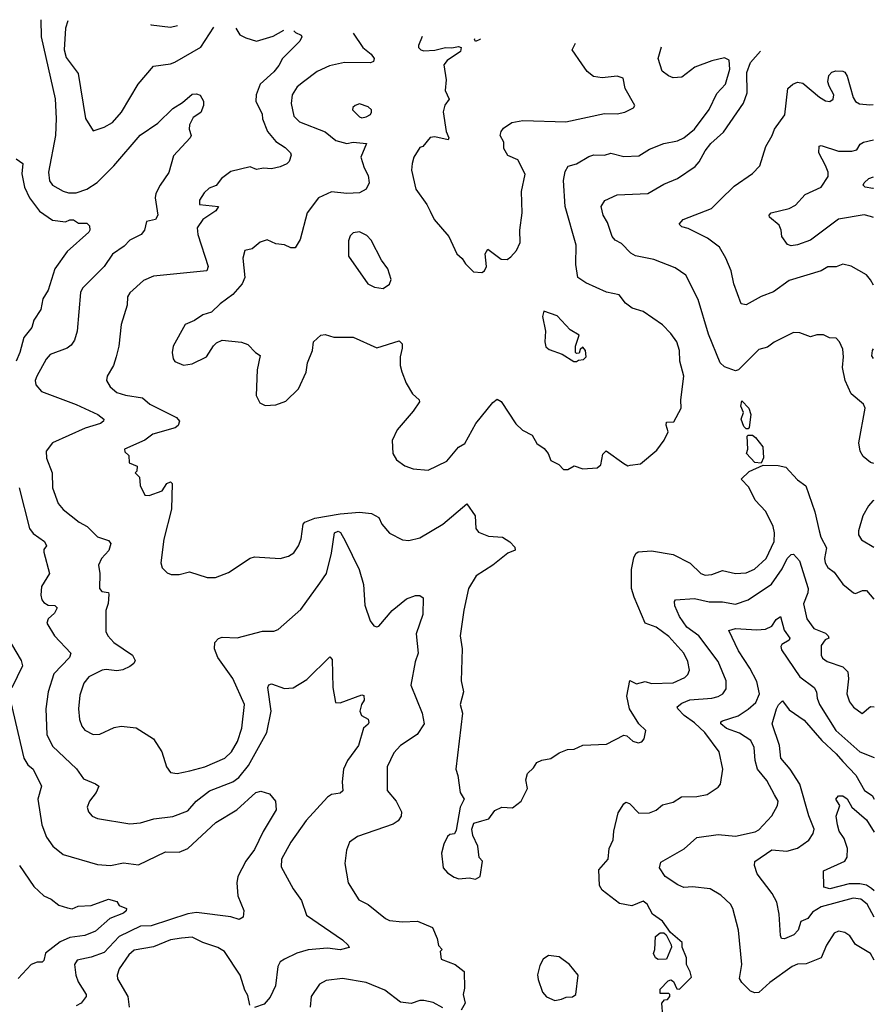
# Model space of a CAD drawing. Extents: x 1995148 to 2088947, y 769131 to 906009.
# Tile 657 of 657: x 2054322 to 2058302, y 900379 to 904965. Entities that reach past the tile are written whole.
import ezdxf

# ---------------------------------------------------------------- set-up
doc = ezdxf.new("R2010")
doc.units = 0

msp = doc.modelspace()

# ---------------------------------------------------------------- linework, layer by layer
at = {"layer": '0CON05XD'}
for points in [[(2054420.9, 904965.1), (2054421.5, 904885), (2054487, 904597), (2054491.5, 904505), (2054488.8, 904425), (2054455.6, 904255), (2054460.6, 904215), (2054475, 904194.2), (2054525, 904167.1), (2054548.7, 904158.7), (2054585, 904158.5), (2054635, 904176.4), (2054683.6, 904206.4), (2054760, 904285), (2054882.7, 904427.3), (2054965, 904483.8), (2055035, 904552), (2055080.5, 904579.5), (2055125, 904618.8), (2055145, 904620), (2055163, 904613), (2055178.8, 904585), (2055178.8, 904565), (2055165, 904532.5), (2055130.7, 904509.3), (2055112.5, 904475), (2055111.2, 904455), (2055120, 904425), (2055116.7, 904415), (2055038.8, 904331.2), (2055016.8, 904253.2), (2054976, 904195), (2054956.2, 904155), (2054953.8, 904135), (2054966, 904054), (2054955, 904034), (2054912.5, 904025), (2054904, 903985), (2054888, 903965), (2054835, 903938.8), (2054809.3, 903910.7), (2054755, 903873.3), (2054716, 903815), (2054614.3, 903715), (2054605.8, 903695), (2054590, 903515), (2054576.8, 903473.2), (2054561.2, 903448.8), (2054543.3, 903435), (2054464, 903405), (2054445, 903383.8), (2054401.4, 903305), (2054394.3, 903285), (2054397.1, 903265), (2054423.8, 903233.8), (2054585, 903172.9), (2054686.3, 903126.3), (2054714, 903105), (2054712, 903095), (2054698.8, 903085), (2054627, 903063), (2054475.6, 902994.4), (2054446.2, 902955), (2054447, 902923), (2054473.8, 902855), (2054474.2, 902785), (2054500.9, 902710.9), (2054524.4, 902684.4), (2054598.8, 902625), (2054636, 902605), (2054685, 902556.2), (2054735, 902540), (2054747.1, 902525), (2054736.8, 902493.2), (2054703.1, 902455), (2054689.2, 902425), (2054696, 902385), (2054693.3, 902315), (2054705, 902302.5), (2054735, 902296.7), (2054738, 902288), (2054734.2, 902245.8), (2054723.9, 902213.9), (2054723.8, 902115), (2054733.3, 902095), (2054761.2, 902065), (2054847.5, 902005), (2054859.3, 901980.7), (2054853, 901967), (2054835, 901952.5), (2054802.3, 901937.7), (2054775, 901932), (2054725, 901939.2), (2054705.9, 901935.9), (2054643.8, 901905), (2054621.4, 901875), (2054601.7, 901818.3), (2054595.8, 901755.8), (2054600.8, 901705), (2054611.2, 901675), (2054625, 901656.7), (2054665, 901636.2), (2054695, 901638), (2054761.7, 901668.3), (2054795, 901674.4), (2054865, 901667.5), (2054945, 901615.8), (2054984.2, 901555), (2055006, 901485), (2055025, 901458.8), (2055055, 901454.2), (2055115, 901467.1), (2055185, 901485.6), (2055278, 901525), (2055309.2, 901555), (2055336.4, 901603.6), (2055356.9, 901665), (2055369.4, 901775), (2055315, 901896.7), (2055244.2, 901995), (2055229.2, 902035), (2055231.2, 902065), (2055247.5, 902082.5), (2055265, 902089.2), (2055335, 902086.2), (2055453.6, 902116.4), (2055505, 902116.7), (2055525.9, 902124.1), (2055631.7, 902218.3), (2055719.7, 902340.3), (2055750.8, 902385), (2055775, 902480), (2055787.5, 902575), (2055805, 902582.5), (2055816.1, 902576.1), (2055837.7, 902537.7), (2055903.3, 902405), (2055922.5, 902335), (2055928.8, 902238.8), (2055953.8, 902165), (2055971.7, 902141.7), (2055985, 902136.7), (2055995, 902140), (2056057.3, 902212.7), (2056123, 902267), (2056165, 902283.3), (2056185, 902282.5), (2056201.7, 902271.7), (2056199.2, 902195), (2056169.2, 902105), (2056178, 902015), (2056163.9, 901973.9), (2056143.8, 901865), (2056196, 901735), (2056206, 901685), (2056173.8, 901635), (2056095, 901583.8), (2056065, 901550), (2056033.8, 901485), (2056033.8, 901405), (2056033.8, 901375), (2056075.9, 901325.9), (2056100, 901275), (2056098, 901255), (2056085, 901233.3), (2056061.7, 901218.3), (2055895, 901160), (2055857.5, 901135), (2055843.6, 901096.4), (2055836.2, 901035), (2055851.2, 900945), (2055901.2, 900865), (2055945, 900843.8), (2056025, 900778), (2056045, 900770), (2056105, 900762.5), (2056175, 900766.2), (2056245, 900737.5), (2056266.7, 900685), (2056273, 900653), (2056290, 900635), (2056280, 900625), (2056285, 900590), (2056350, 900565), (2056391.7, 900531.7), (2056393.3, 900455), (2056386.7, 900425), (2056396.7, 900385), (2056378.8, 900351.2)], [(2054545.9, 904959.6), (2054535.8, 904925), (2054529.2, 904825), (2054539.2, 904789.2), (2054593.8, 904715), (2054628.8, 904505), (2054665, 904447.5), (2054715.9, 904464.1), (2054755, 904486.7), (2054795.8, 904535), (2054873.3, 904665), (2054945, 904748.8), (2055025, 904760), (2055045, 904768), (2055165, 904837.5), (2055227, 904929.9)], [(2054931.7, 904942.8), (2054935, 904941.4), (2055025, 904930.6), (2055057.3, 904937.3)], [(2055328.7, 904925.4), (2055346.7, 904895), (2055375, 904880), (2055425, 904865.8), (2055502.1, 904887.9), (2055552.5, 904915.6)], [(2055598.3, 904913.6), (2055605.9, 904905.9), (2055633.3, 904893.3), (2055636.7, 904885), (2055627.5, 904865), (2055546, 904785), (2055528.5, 904751.5), (2055505, 904722), (2055442, 904665), (2055423.8, 904615), (2055422, 904585), (2055450.8, 904525), (2055453, 904503), (2055475.8, 904445), (2055515, 904398), (2055559.1, 904369.1), (2055583.3, 904345), (2055586.1, 904333.9), (2055576.7, 904305), (2055566.1, 904293.9), (2055535, 904280), (2055495, 904271.2), (2055457, 904273), (2055425, 904266.7), (2055395, 904280), (2055305, 904258.8), (2055262.5, 904225), (2055237.3, 904192.7), (2055205, 904180), (2055180.9, 904159.1), (2055160, 904125), (2055160, 904105), (2055247.5, 904095), (2055235.8, 904075), (2055175, 904034.4), (2055149.2, 903995), (2055151.4, 903965), (2055200, 903815), (2055194.1, 903795.9), (2054945, 903770), (2054899.5, 903750.5), (2054835, 903692.5), (2054823.8, 903675), (2054823.3, 903635), (2054794, 903545), (2054783.8, 903445), (2054772, 903395), (2054758.8, 903355), (2054730, 903305), (2054726.7, 903285), (2054743.8, 903255), (2054775, 903229.2), (2054815, 903215.7), (2054893.6, 903203.6), (2054927.5, 903175), (2055052.3, 903112.3), (2055066.2, 903095), (2055060, 903075), (2055045.7, 903064.3), (2054942.5, 903035), (2054905, 903006.2), (2054810, 902965), (2054811.7, 902951.7), (2054830, 902935), (2054831.7, 902901.7), (2054870, 902885), (2054867, 902863), (2054860, 902855), (2054880, 902835), (2054882.5, 902795), (2054905, 902750), (2054925, 902748.8), (2054985, 902770), (2055007.5, 902805), (2055025, 902812.5), (2055032.5, 902805), (2055028.8, 902685), (2054994, 902545), (2054980, 902435), (2054985, 902412.5), (2055009.3, 902389.3), (2055028.3, 902381.7), (2055065, 902381.2), (2055113, 902393), (2055195, 902366.7), (2055233.6, 902366.4), (2055295, 902390), (2055395, 902456.7), (2055415, 902463.3), (2055535, 902456.2), (2055574.1, 902465.9), (2055598.3, 902481.7), (2055620, 902515), (2055633, 902547), (2055642.9, 902615), (2055650.8, 902625), (2055696, 902644), (2055815, 902663.3), (2055905, 902671.7), (2055960, 902665), (2055995, 902646.2), (2056008, 902615), (2056045, 902573.3), (2056105, 902542.5), (2056135, 902540), (2056185, 902551.2), (2056293.3, 902615), (2056405, 902710), (2056443.8, 902655), (2056446.7, 902595), (2056458.3, 902578.3), (2056505, 902560), (2056570, 902555), (2056605, 902532.5), (2056628.3, 902508.3), (2056630, 902495), (2056595, 902480), (2056525, 902424.2), (2056448, 902375), (2056412, 902315), (2056390, 902215), (2056374, 902095), (2056382.5, 902035), (2056378.8, 901885), (2056388.8, 901835), (2056374, 901775), (2056383.8, 901735), (2056353.3, 901475), (2056363.3, 901445), (2056373.3, 901365), (2056392.5, 901335), (2056373, 901297), (2056355, 901190), (2056346.7, 901173.3), (2056325, 901170), (2056315, 901160), (2056296.7, 901125), (2056286.4, 901083.6), (2056293.8, 901015), (2056315, 900991.2), (2056345, 900971.2), (2056367, 900963), (2056415, 900967.5), (2056445, 900962.5), (2056466.4, 900973.6), (2056477.5, 901045), (2056462.5, 901062.5), (2056456.1, 901116.1), (2056432.5, 901165), (2056427.5, 901195), (2056437, 901223), (2056475, 901233.3), (2056506.4, 901243.6), (2056535, 901282.5), (2056567, 901297), (2056616.4, 901293.6), (2056657.5, 901325), (2056686.7, 901385), (2056680, 901425), (2056686.4, 901453.6), (2056715, 901480), (2056730, 901505), (2056753.6, 901516.4), (2056795, 901523.3), (2056835, 901550), (2056873.6, 901566.4), (2056905, 901567.5), (2056945, 901586.7), (2057055, 901591.2), (2057135, 901632.5), (2057150, 901630), (2057177.5, 901605), (2057203, 901597), (2057218.8, 901601.2), (2057230, 901615), (2057237.5, 901655), (2057206, 901686), (2057162, 901755), (2057150, 901815), (2057163, 901887), (2057195, 901871.2), (2057235, 901882), (2057265, 901874), (2057365, 901877.1), (2057419.1, 901900.9), (2057433.8, 901915), (2057441.2, 901935), (2057432.9, 901975), (2057415.7, 902015), (2057345, 902092), (2057286.7, 902135), (2057235, 902153.8), (2057184.2, 902275), (2057171.9, 902315), (2057171.9, 902405), (2057181.9, 902458.1), (2057191.2, 902478.8), (2057203, 902487), (2057265, 902491.2), (2057365, 902474), (2057445, 902433.8), (2057493.8, 902385), (2057515, 902378.6), (2057545, 902380.8), (2057595, 902400), (2057655, 902385.8), (2057705, 902388.6), (2057743.6, 902406.4), (2057798.1, 902455), (2057835.4, 902535), (2057837.3, 902575), (2057830.5, 902605), (2057797.5, 902675), (2057747.7, 902727.7), (2057717.3, 902787.3), (2057682.5, 902825), (2057719.3, 902860.7), (2057785, 902890), (2057855, 902888.8), (2057890.7, 902880.7), (2057945, 902821.2), (2057983.9, 902793.9), (2058025, 902673.3), (2058044.6, 902584.6), (2058053.3, 902555), (2058080, 902505), (2058070, 902455), (2058072.9, 902435), (2058085, 902413.8), (2058115, 902392.5), (2058155.8, 902335.8), (2058205, 902296.2), (2058215, 902292), (2058246.4, 902306.4), (2058265, 902306), (2058300.1, 902265.6)], [(2055874.9, 904901.6), (2055920, 904835), (2055958.8, 904805), (2055973.3, 904785), (2055970, 904770), (2055955.9, 904764.1), (2055835, 904766), (2055765, 904750.8), (2055706.8, 904723.2), (2055644.4, 904675.6), (2055615, 904652), (2055590.8, 904615), (2055585.7, 904575), (2055599.2, 904515), (2055625, 904488.6), (2055745, 904442.5), (2055795, 904402.9), (2055845, 904388.9), (2055875, 904394.5), (2055937.7, 904387.7), (2055911.2, 904325), (2055926.2, 904275), (2055945, 904240), (2055950, 904205), (2055935, 904176.2), (2055905, 904158.6), (2055845, 904156), (2055775, 904164), (2055713.3, 904135), (2055661.2, 904065), (2055628.8, 903941.2), (2055605, 903902), (2055585, 903902), (2055555, 903916), (2055515, 903921.2), (2055475, 903940), (2055441.7, 903928.3), (2055405, 903897.5), (2055370.7, 903889.3), (2055361.2, 903855), (2055370.8, 903765), (2055358.8, 903735), (2055314.2, 903685.8), (2055255, 903641.2), (2055215, 903603.3), (2055175, 903590), (2055136.1, 903563.9), (2055092.5, 903545), (2055036.7, 903445), (2055032.5, 903415), (2055037.5, 903385), (2055045, 903372.5), (2055085, 903356.7), (2055125, 903362.5), (2055192.5, 903395), (2055224.1, 903445.9), (2055239.3, 903460.7), (2055265, 903472.5), (2055355, 903462.5), (2055385, 903452.5), (2055420, 903415), (2055441.7, 903401.7), (2055428.8, 903335), (2055423.8, 903215), (2055440.5, 903180.5), (2055465, 903168.8), (2055515, 903172), (2055561.2, 903188.8), (2055620, 903245), (2055656.4, 903323.6), (2055662.9, 903367.1), (2055686, 903425), (2055690, 903465), (2055725, 903495.8), (2055745, 903498.8), (2055785, 903486.7), (2055875, 903486.2), (2055986.1, 903436.1), (2056088.8, 903468.8), (2056103.3, 903455), (2056103.8, 903435), (2056093.8, 903395), (2056093.8, 903355), (2056102.5, 903325), (2056121.7, 903271.7), (2056151.7, 903221.7), (2056182.5, 903195), (2056183.3, 903185), (2056155, 903142.5), (2056080, 903055), (2056056.7, 903005), (2056060, 902945), (2056077.5, 902915), (2056115, 902887.5), (2056155, 902872.5), (2056225, 902866.7), (2056310.7, 902909.3), (2056365, 902973.3), (2056395, 902991.2), (2056446.2, 903085), (2056525, 903182.5), (2056545, 903197.5), (2056565, 903187.5), (2056632.3, 903082.3), (2056663.9, 903053.9), (2056709.3, 903029.3), (2056730.7, 902990.7), (2056765, 902967.5), (2056782.5, 902945), (2056795, 902912.5), (2056833, 902893), (2056855, 902870), (2056875, 902870), (2056905, 902886.7), (2056945, 902872.5), (2057011.7, 902878.3), (2057028.3, 902891.7), (2057038.3, 902941.7), (2057053.3, 902956.7), (2057135, 902897.5), (2057155, 902887.5), (2057165, 902890), (2057213.6, 902896.4), (2057289.5, 902960.5), (2057323.6, 903006.4), (2057342.5, 903045), (2057333, 903077), (2057335, 903090), (2057368.3, 903091.7), (2057403.3, 903155), (2057401.2, 903195), (2057415.7, 903305), (2057396.9, 903375), (2057394.4, 903425), (2057382.5, 903465), (2057355, 903504), (2057315, 903543.8), (2057225.7, 903605.7), (2057175, 903621.2), (2057143.3, 903645), (2057114.2, 903684.2), (2057055, 903696.2), (2056958.8, 903738.8), (2056922, 903765), (2056912, 903825), (2056914.2, 903915), (2056862.9, 904095), (2056854.4, 904215.6), (2056862, 904258), (2056877, 904283), (2056915, 904294.2), (2056972.7, 904327.3), (2056996.1, 904336.1), (2057045, 904333.8), (2057075, 904343.8), (2057135, 904327.5), (2057205, 904330.8), (2057255, 904362.5), (2057321.7, 904388.3), (2057385, 904401.1), (2057415, 904414.4), (2057465.3, 904454.7), (2057532.6, 904547.4), (2057568.9, 904621.1), (2057608.6, 904665), (2057630, 904735), (2057625.9, 904775.9), (2057605, 904786.7), (2057545, 904774), (2057466.1, 904743.9), (2057405, 904698), (2057365, 904694), (2057343, 904703), (2057314, 904725), (2057295.8, 904785), (2057311.5, 904838.8)], [(2056197, 904887.5), (2056180, 904845), (2056180, 904835), (2056190, 904825), (2056205, 904820), (2056255, 904822.5), (2056305, 904836.2), (2056335, 904833.3), (2056365, 904840), (2056377.5, 904835), (2056375, 904817.5), (2056312.5, 904775), (2056297.5, 904755), (2056308.8, 904685), (2056303.3, 904635), (2056322.5, 904595), (2056302.3, 904567.7), (2056294.1, 904535.9), (2056308, 904445), (2056320, 904415), (2056317.5, 904405), (2056255, 904418.8), (2056233, 904417), (2056200, 904375), (2056185, 904370), (2056158, 904325), (2056150, 904295), (2056146.7, 904265), (2056166.7, 904175), (2056217.5, 904105), (2056233.3, 904073.3), (2056252.5, 904035), (2056320, 903955), (2056357.5, 903875), (2056383, 903853), (2056397.5, 903827.5), (2056435, 903790), (2056475, 903787.5), (2056487.5, 903795), (2056496.1, 903816.1), (2056490, 903875), (2056503, 903897), (2056565, 903850), (2056591.7, 903848.3), (2056609.3, 903860.7), (2056635, 903890), (2056653, 903927), (2056651.2, 903985), (2056662, 904065), (2056659.2, 904165), (2056675.8, 904245), (2056641.7, 904311.7), (2056595, 904332.5), (2056577.5, 904365), (2056576.7, 904395), (2056560, 904425), (2056563.8, 904445), (2056575, 904460), (2056614.1, 904485.9), (2056665, 904496.2), (2056865, 904489.2), (2057045, 904528.8), (2057105, 904526.7), (2057140, 904535), (2057180, 904555), (2057187.5, 904565), (2057142.5, 904645), (2057133, 904693), (2057105, 904702), (2057035, 904693.8), (2056995, 904701.2), (2056964.1, 904724.1), (2056939.5, 904759.5), (2056894.3, 904825), (2056910, 904856.3)], [(2056468.5, 904875.6), (2056465, 904872.5), (2056445, 904863.3), (2056440, 904875), (2056441.8, 904876.8)], [(2058299.4, 902898.5), (2058285, 902902.5), (2058250.5, 902930.5), (2058235.9, 902955.9), (2058230, 902995), (2058260, 903155), (2058252.5, 903175), (2058195, 903222.5), (2058166.2, 903285), (2058153.8, 903345), (2058158.8, 903395), (2058155, 903430), (2058140, 903465), (2058125, 903482.5), (2058093.6, 903483.6), (2058065, 903497.5), (2058035, 903497.5), (2058005, 903487.5), (2057955, 903506.7), (2057925, 903507.5), (2057835, 903463.8), (2057805, 903440), (2057765, 903428.8), (2057670, 903335), (2057655, 903330), (2057605, 903347.5), (2057585, 903367.5), (2057529.3, 903500.7), (2057481.7, 903661.7), (2057424, 903775), (2057375, 903809.2), (2057275, 903848.8), (2057190, 903865), (2057167.7, 903877.7), (2057125, 903923.3), (2057095, 903938.8), (2057081.2, 903955), (2057060.3, 904020.3), (2057040, 904055), (2057030, 904095), (2057046.4, 904123.6), (2057105, 904150), (2057247.5, 904155), (2057321.7, 904198.3), (2057385, 904226), (2057468.3, 904281.7), (2057486.9, 904303.1), (2057514, 904355), (2057541.3, 904388.7), (2057599.4, 904440.6), (2057693.4, 904576.6), (2057709.5, 904625), (2057708.7, 904718.7), (2057725, 904765.8), (2057771.8, 904818.7)], [(2058298.5, 903728.3), (2058285, 903753.8), (2058265, 903776.7), (2058195, 903816.7), (2058155, 903826.2), (2058125, 903813.3), (2058085, 903813.3), (2058054.2, 903795.8), (2057905, 903750.8), (2057832.7, 903697.3), (2057775, 903676), (2057705, 903636.7), (2057682.3, 903642.3), (2057647.5, 903735), (2057636, 903795), (2057611.2, 903855), (2057581.2, 903905), (2057525, 903948), (2057435, 903992), (2057405, 904000), (2057393.3, 904013.3), (2057412.5, 904035), (2057543.3, 904085), (2057585, 904126.2), (2057649.7, 904190.3), (2057735, 904248), (2057768.8, 904285), (2057796.2, 904375), (2057826.7, 904425), (2057836.7, 904455), (2057885, 904522.5), (2057900, 904645), (2057922.5, 904665), (2057945, 904673.8), (2057969.5, 904669.5), (2058047.5, 904605), (2058075, 904586.7), (2058095, 904583.8), (2058110, 904595), (2058113.3, 904615), (2058091.2, 904655), (2058086.2, 904675), (2058090, 904705), (2058105, 904720), (2058123.6, 904726.4), (2058155, 904726), (2058165, 904721.2), (2058175, 904702.5), (2058203, 904603), (2058214.3, 904584.3), (2058233, 904573), (2058281.7, 904568.3), (2058297.5, 904570.7)], [(2055915, 904507.5), (2055935, 904512.5), (2055956.4, 904523.6), (2055960, 904535), (2055960, 904545), (2055945, 904560), (2055905, 904572.5), (2055883.9, 904566.1), (2055873.9, 904556.1), (2055872.5, 904545), (2055905, 904513.3), (2055915, 904507.5)], [(2058298.1, 904043), (2058285, 904049.2), (2058255, 904055.8), (2058135, 904035.8), (2058005, 903938.6), (2057945, 903916), (2057915, 903911.2), (2057898.3, 903918.3), (2057871.2, 903955), (2057868.8, 903985), (2057858.8, 904008.8), (2057813.3, 904045), (2057812.5, 904055), (2057822.5, 904065), (2057905, 904086.2), (2057935, 904101.2), (2057979.5, 904150.5), (2058055, 904185.8), (2058087.5, 904235), (2058087.5, 904255), (2058075, 904286.7), (2058043.8, 904345), (2058045, 904376.7), (2058055, 904378.8), (2058135, 904352.9), (2058197.3, 904352.7), (2058220.5, 904359.5), (2058236.7, 904385), (2058252.5, 904395), (2058297.7, 904405.6)], [(2054305, 904317.5), (2054336.2, 904295), (2054332.3, 904247.7), (2054344.4, 904185), (2054367.1, 904135), (2054415, 904074), (2054475, 904031.4), (2054535, 904024), (2054555, 904033.3), (2054573, 904033), (2054596.7, 904016.7), (2054635, 904016.7), (2054646.7, 904005), (2054648.8, 903985), (2054643.8, 903975), (2054542.5, 903885), (2054485.9, 903804.1), (2054454.2, 903705), (2054430, 903665), (2054420, 903615), (2054388, 903565), (2054378.3, 903531.7), (2054341.2, 903485), (2054322.9, 903415), (2054305.6, 903375)], [(2058298, 904179.5), (2058295, 904179.4), (2058260, 904185), (2058250, 904195), (2058254.1, 904205.9), (2058276.7, 904225), (2058297.9, 904233.4)], [(2056015, 903713.8), (2056045, 903732.5), (2056052.5, 903755), (2056036.7, 903805), (2056006.7, 903845), (2055958.3, 903938.3), (2055939.5, 903959.5), (2055905, 903977.5), (2055875, 903972.5), (2055861.7, 903958.3), (2055853.8, 903935), (2055854.1, 903864.1), (2055943.3, 903735), (2055975, 903718.8), (2056015, 903713.8)], [(2056915, 903372.5), (2056925, 903380), (2056948.3, 903381.7), (2056960, 903395), (2056957.5, 903425), (2056945, 903440), (2056931.7, 903428.3), (2056928.3, 903411.7), (2056915, 903410), (2056910, 903415), (2056910, 903445), (2056927.5, 903495), (2056885, 903520), (2056825, 903586.2), (2056763, 903607), (2056757.5, 903582.5), (2056771.2, 903515), (2056767.5, 903465), (2056771.7, 903441.7), (2056788.3, 903428.3), (2056847.7, 903407.7), (2056903, 903373), (2056915, 903372.5)], [(2058298.9, 903387.8), (2058290.8, 903399.2), (2058294.4, 903425), (2058298.8, 903432)], [(2057715, 903060), (2057705, 903060), (2057695, 903070), (2057682.5, 903105), (2057692.5, 903135), (2057680, 903165), (2057685, 903190), (2057717.5, 903155), (2057726.4, 903126.4), (2057720, 903065), (2057715, 903060)], [(2057775, 902900), (2057745, 902903.3), (2057707.5, 902945), (2057712.5, 902965), (2057710, 903025), (2057715, 903030), (2057735, 903030), (2057749.3, 903019.3), (2057783.3, 902975), (2057786.7, 902925), (2057775, 902900)], [(2054319.6, 902785), (2054368.1, 902595), (2054385, 902571.2), (2054437.5, 902535), (2054447.5, 902515), (2054435, 902497.5), (2054434.2, 902485), (2054460.8, 902385), (2054424.3, 902325), (2054420, 902285), (2054425, 902262.5), (2054435, 902250), (2054455, 902238.8), (2054485.9, 902235.9), (2054496, 902225), (2054485, 902201.2), (2054454, 902175), (2054448, 902155), (2054483.8, 902095), (2054560.8, 902015), (2054554.2, 901995), (2054481.7, 901918.3), (2054454.2, 901835), (2054444.2, 901755), (2054448.6, 901635), (2054475, 901582), (2054586.5, 901476.5), (2054619.1, 901429.1), (2054675, 901406.7), (2054690, 901395), (2054678.8, 901365), (2054646.7, 901325), (2054637, 901297), (2054643.3, 901275), (2054660, 901255), (2054685, 901243.8), (2054835, 901220), (2054885, 901224.3), (2054947.3, 901242.7), (2055035, 901254), (2055105, 901280), (2055144.6, 901325.4), (2055206.3, 901373.7), (2055315, 901415.7), (2055342.5, 901435), (2055388.1, 901491.9), (2055472.5, 901645), (2055493.1, 901745), (2055478, 901855), (2055482.7, 901867.3), (2055495, 901871.2), (2055555, 901850), (2055595, 901853.3), (2055658.8, 901891.2), (2055767, 901997), (2055776.7, 901985), (2055780, 901855), (2055792.5, 901785), (2055815, 901783.3), (2055915, 901820), (2055925, 901817.5), (2055926.2, 901795), (2055913.3, 901775), (2055906.7, 901745), (2055913.3, 901725), (2055945, 901706.7), (2055947.7, 901692.3), (2055945, 901683.3), (2055922.5, 901665), (2055900, 901585), (2055848, 901515), (2055830, 901475), (2055824.2, 901415), (2055827.3, 901372.7), (2055815, 901362), (2055775, 901356), (2055755.7, 901344.3), (2055655.5, 901234.5), (2055584.2, 901135), (2055542, 901055), (2055539.5, 901019.5), (2055595, 900917.5), (2055635, 900862.5), (2055657.5, 900795), (2055825, 900680), (2055852.5, 900655), (2055856.2, 900643.8), (2055815, 900632.5), (2055755, 900640.6), (2055665, 900632.9), (2055612.7, 900617.3), (2055555, 900590), (2055535, 900576.7), (2055523.8, 900555), (2055513.8, 900465), (2055488.3, 900411.7), (2055460.7, 900379.3), (2055416.4, 900363.6)], [(2058299.6, 902726), (2058295, 902723.8), (2058275, 902701.2), (2058248.8, 902655), (2058228.8, 902585), (2058228.8, 902565), (2058243.2, 902543.2), (2058299.9, 902508.1)], [(2057317.5, 900325), (2057312.5, 900385), (2057325, 900400), (2057338.3, 900401.7), (2057350, 900415), (2057350, 900425), (2057345, 900430), (2057305, 900430), (2057305, 900450), (2057341.7, 900488.3), (2057355, 900492.5), (2057367.5, 900485), (2057381.7, 900451.7), (2057395, 900450), (2057450, 900505), (2057445, 900530), (2057426.7, 900565), (2057426.7, 900595), (2057407.5, 900645), (2057407, 900667), (2057353.3, 900713.3), (2057315, 900766.2), (2057268.8, 900798.8), (2057245, 900846.2), (2057225, 900858.8), (2057172.3, 900837.7), (2057115, 900848.8), (2057035, 900910), (2057022.7, 900932.7), (2057018.8, 901005), (2057062.5, 901055), (2057066.7, 901105), (2057086.7, 901145), (2057088.8, 901185), (2057109.5, 901270.5), (2057135, 901313.3), (2057145, 901320), (2057162.5, 901315), (2057205, 901268.8), (2057255, 901271.2), (2057286.1, 901283.9), (2057315, 901307.5), (2057365, 901321.2), (2057404.2, 901345.8), (2057475, 901346.2), (2057523.9, 901356.1), (2057575, 901390), (2057585.9, 901404.1), (2057597.1, 901475), (2057579.2, 901555), (2057512.5, 901645), (2057465, 901690.5), (2057417.1, 901725), (2057386.7, 901755), (2057384, 901765), (2057405, 901781.4), (2057443.1, 901796.9), (2057545.5, 901804.5), (2057575, 901812.5), (2057596.2, 901825), (2057612.3, 901847.7), (2057612.5, 901885), (2057574.4, 901975), (2057485, 902096), (2057429.4, 902135), (2057395.6, 902185), (2057372.5, 902235), (2057371.2, 902255), (2057376.7, 902263.3), (2057465, 902269.1), (2057533.7, 902253.7), (2057595, 902254.2), (2057655, 902242.9), (2057715, 902262.5), (2057823.8, 902336.2), (2057872.6, 902407.4), (2057895.6, 902455), (2057915, 902474.2), (2057925.7, 902475.7), (2057954.2, 902445), (2057994.4, 902315), (2057993.1, 902295), (2057972.7, 902245), (2057987.1, 902175), (2058019.7, 902129.7), (2058075, 902107.5), (2058087.5, 902095), (2058090, 902085), (2058073.6, 902076.4), (2058055, 902050), (2058054, 902005), (2058061.2, 901991.2), (2058082.5, 901975), (2058155, 901951.2), (2058178.3, 901928.3), (2058182.5, 901895), (2058174.2, 901825), (2058187.3, 901787.3), (2058205, 901763.3), (2058245, 901733.3), (2058285, 901765.8), (2058300.7, 901764.4)], [(2058302.1, 900585.3), (2058285, 900615.7), (2058215, 900657.5), (2058188.3, 900698.3), (2058165, 900714), (2058135, 900720), (2058115, 900710), (2058080, 900655), (2058054.3, 900595.7), (2057985, 900567.1), (2057945, 900565.6), (2057918.8, 900555), (2057815, 900480.8), (2057765, 900433.8), (2057745, 900432), (2057725, 900440), (2057685, 900480), (2057675, 900500), (2057685.8, 900565), (2057669.2, 900725), (2057642.5, 900825), (2057632, 900845), (2057587.9, 900887.9), (2057537.3, 900917.3), (2057455, 900926), (2057415, 900922.9), (2057386.7, 900935), (2057327.5, 900975), (2057301.2, 901015), (2057308.3, 901041.7), (2057417.3, 901102.7), (2057475, 901155.6), (2057575, 901170.5), (2057655, 901162.5), (2057747.5, 901182.5), (2057765, 901191.2), (2057825, 901256.7), (2057851.2, 901305), (2057854, 901325), (2057837.5, 901355), (2057801.7, 901421.7), (2057757.5, 901475), (2057747.1, 901515), (2057742.5, 901575), (2057727.4, 901607.4), (2057675, 901642.2), (2057613.5, 901663.5), (2057587.5, 901685), (2057588, 901695), (2057595, 901700), (2057667.3, 901722.7), (2057715, 901754.4), (2057750, 901785), (2057768.1, 901825), (2057755, 901882), (2057723.1, 901945), (2057669.4, 902025), (2057625, 902120), (2057655, 902129.2), (2057755, 902123.1), (2057795, 902127.1), (2057825, 902140), (2057845, 902171.2), (2057865.7, 902185.7), (2057881.8, 902121.8), (2057908.1, 902085), (2057905.5, 902074.5), (2057871.2, 902055), (2057866, 902045), (2057869.7, 902029.7), (2057955, 901904.3), (2058022.5, 901855), (2058032.5, 901835), (2058035.7, 901805), (2058047.1, 901775), (2058122.2, 901655), (2058235, 901554.3), (2058301, 901528.1)], [(2054283.9, 902056.1), (2054329.7, 901979.7), (2054335.8, 901955), (2054285, 901852.5)], [(2054281.4, 901785), (2054341.9, 901525), (2054360, 901495), (2054385, 901473.8), (2054423.3, 901395), (2054406.2, 901335), (2054425.8, 901215), (2054447.3, 901157.3), (2054476.2, 901115), (2054525, 901076.7), (2054685, 901030), (2054744.3, 901025.7), (2054805, 901038), (2054875, 901028), (2055001.5, 901088.5), (2055065, 901088.1), (2055105, 901104.5), (2055235, 901226), (2055333.3, 901285), (2055422.5, 901365), (2055445, 901372.5), (2055485, 901360), (2055513.3, 901325), (2055516.7, 901285), (2055455.5, 901184.5), (2055415, 901100), (2055376, 901045), (2055338, 900975), (2055334, 900945), (2055338.8, 900885), (2055366.1, 900816.1), (2055362.5, 900785), (2055345, 900773.8), (2055305.9, 900785.9), (2055145, 900806.5), (2055105, 900800), (2054935, 900744.6), (2054885, 900742.3), (2054784.7, 900695.3), (2054715, 900620.9), (2054655, 900598.1), (2054590, 900585), (2054577.5, 900565), (2054582.9, 900515), (2054595, 900483.3), (2054631.2, 900425), (2054631.2, 900415), (2054608.8, 900385), (2054585, 900372)], [(2058301.8, 900785.2), (2058268.9, 900845), (2058239.5, 900869.5), (2058203.5, 900873.5), (2058055, 900832.5), (2058015, 900808.9), (2057992, 900778), (2057960.6, 900765), (2057947.5, 900725), (2057926.6, 900703.4), (2057883.8, 900683.8), (2057870, 900685), (2057865, 900700), (2057858.3, 900798.3), (2057847.5, 900855), (2057826, 900895), (2057757.3, 900987.3), (2057743.8, 901025), (2057746.1, 901043.9), (2057825, 901097.8), (2057895, 901092.7), (2057944.4, 901105.6), (2057996.8, 901143.2), (2058018, 901175), (2058022.5, 901195), (2057996.8, 901256.8), (2057955.4, 901405), (2057910.9, 901475), (2057867.1, 901525), (2057860.5, 901585), (2057826.2, 901685), (2057846.9, 901755), (2057855.7, 901774.3), (2057875, 901792.5), (2057905, 901750), (2057975, 901702), (2058057.3, 901607.3), (2058125, 901545.6), (2058155, 901509.5), (2058216.7, 901446.7), (2058257.1, 901375), (2058292.2, 901352.2), (2058301.2, 901335.3)], [(2058301.7, 900907.1), (2058289.1, 900919.1), (2058265, 900934), (2058235, 900939.7), (2058185, 900939.6), (2058095, 900917.5), (2058066.7, 900925), (2058065, 901000), (2058164.1, 901045.9), (2058176.1, 901063.9), (2058178, 901105), (2058161.7, 901151.7), (2058138.6, 901185), (2058130, 901215), (2058124.3, 901255.7), (2058141.2, 901305), (2058123.3, 901335), (2058135, 901350), (2058155, 901350), (2058175, 901336), (2058197, 901297), (2058265, 901238.1), (2058301.4, 901181.4)], [(2054322, 901025), (2054388.3, 900928.3), (2054435, 900883.8), (2054468.3, 900868.3), (2054505, 900841.2), (2054545, 900828.8), (2054565.9, 900824.1), (2054594.2, 900835.8), (2054655, 900840), (2054735, 900868.8), (2054775, 900857.5), (2054785, 900840), (2054820, 900825), (2054817.5, 900815), (2054805, 900804.2), (2054741.3, 900778.7), (2054675, 900720), (2054625, 900699.2), (2054555, 900690.8), (2054509.9, 900670.1), (2054442.1, 900617.9), (2054435, 900582.5), (2054427.5, 900575), (2054404.1, 900575.9), (2054375, 900563.8), (2054315, 900498.8)], [(2057295, 900587.5), (2057282.5, 900595), (2057273.3, 900615), (2057280, 900635), (2057282.5, 900695), (2057305, 900712.5), (2057321.7, 900711.7), (2057333, 900703), (2057356.4, 900656.4), (2057357.5, 900645), (2057335, 900590), (2057295, 900587.5)], [(2055393.3, 900375), (2055385, 900420), (2055370, 900445), (2055348.8, 900515), (2055276.2, 900625), (2055245, 900644), (2055175, 900667.5), (2055125, 900692.5), (2055075, 900687.8), (2055025, 900678.9), (2054945, 900646.5), (2054855, 900631.1), (2054830.2, 900609.8), (2054785.7, 900545), (2054775.8, 900515), (2054777.7, 900497.7), (2054825.8, 900415.8), (2054832, 900365)], [(2056815, 900397.5), (2056845, 900402.5), (2056867, 900413), (2056896.4, 900413.6), (2056912.5, 900425), (2056922.5, 900515), (2056882.5, 900565), (2056835, 900600), (2056785, 900606.7), (2056760.7, 900589.3), (2056745, 900560), (2056733.9, 900516.1), (2056736.2, 900495), (2056756.7, 900435), (2056775, 900413.3), (2056815, 900397.5)], [(2056292.3, 900362.3), (2056247.3, 900387.3), (2056205, 900396.2), (2056185, 900396.2), (2056145, 900383.3), (2056095, 900389.2), (2056023.3, 900445), (2055935, 900480), (2055825, 900498.6), (2055749.7, 900490.3), (2055717.9, 900472.1), (2055680, 900415), (2055675.6, 900365)]]:
    msp.add_lwpolyline(points, dxfattribs=at)

doc.saveas('drawing.dxf')
